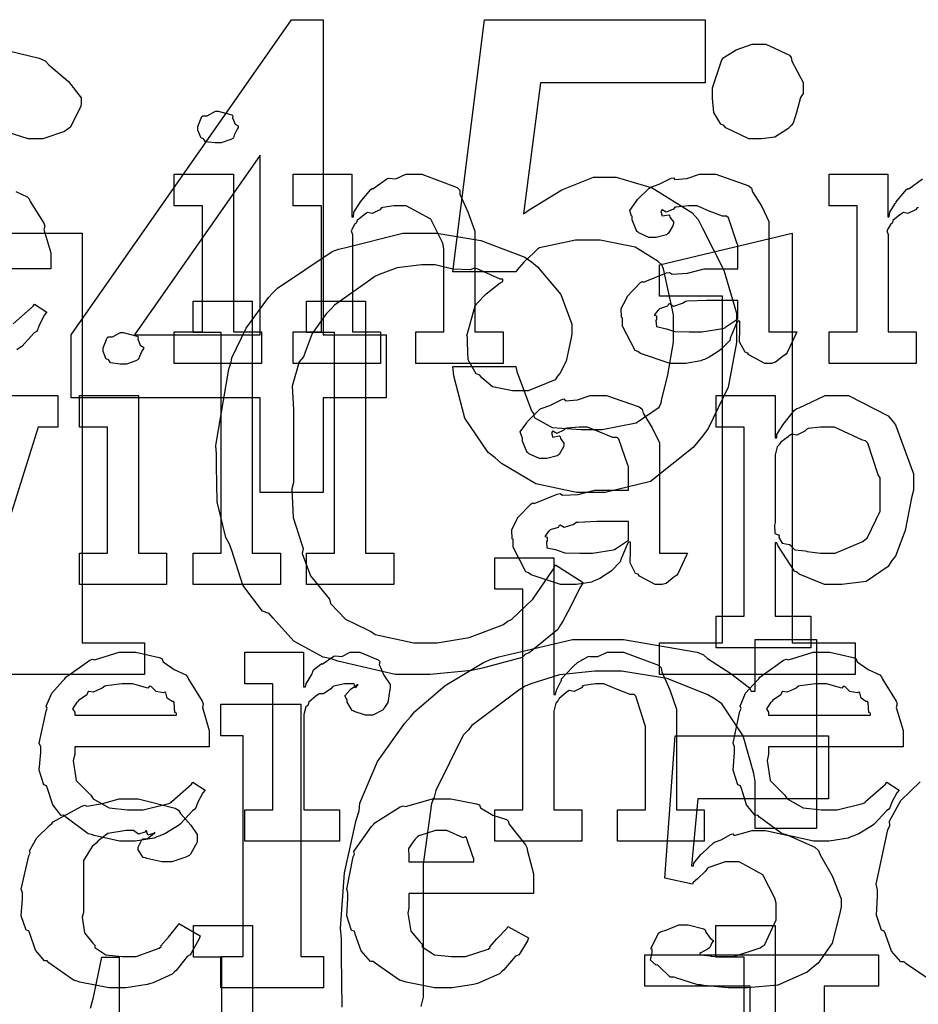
# Model space of a CAD drawing. Extents: x 0 to 8.5, y 0 to 11.
# Tile 260 of 379: x 1.826 to 2.222, y 6.851 to 7.285. Entities that reach past the tile are written whole.
import ezdxf

# ---------------------------------------------------------------- set-up
doc = ezdxf.new("R2010")
doc.units = 0
doc.layers.get('0').update_dxf_attribs({"linetype": 'CONTINUOUS'})

msp = doc.modelspace()

# ---------------------------------------------------------------- linework, layer by layer
at = {"color": 0}
for points in [[(1.93192, 7.07633), (1.93192, 7.118), (1.84858, 7.118), (1.84858, 7.14578), (1.94581, 7.28467), (1.95969, 7.28467), (1.95969, 7.14578), (1.98747, 7.14578), (1.98747, 7.118), (1.95969, 7.118), (1.95969, 7.07633), (1.93192, 7.07633)], [(2.01693, 7.13189), (2.04471, 7.13189), (2.04508, 7.12961), (2.0516, 7.11225), (2.05251, 7.11106), (2.05279, 7.10932), (2.0606, 7.10499), (2.0734, 7.10411), (2.07769, 7.10411), (2.08268, 7.10411), (2.09765, 7.10704), (2.10786, 7.11387), (2.10872, 7.11583), (2.10889, 7.11686), (2.11171, 7.12819), (2.11415, 7.14253), (2.11415, 7.14729), (2.11415, 7.15462), (2.10981, 7.17486), (2.10894, 7.1766), (2.10736, 7.17817), (2.09722, 7.18435), (2.08176, 7.18744), (2.07661, 7.18744), (2.07101, 7.18744), (2.05507, 7.18419), (2.05425, 7.18354), (2.05274, 7.18212), (2.04824, 7.17785), (2.04546, 7.17458), (2.04471, 7.17356), (2.01693, 7.17356), (2.03082, 7.28467), (2.12804, 7.28467), (2.12804, 7.25689), (2.05556, 7.25689), (2.04796, 7.19917), (2.05051, 7.2009), (2.06489, 7.20975), (2.07889, 7.21522), (2.08356, 7.21522), (2.08882, 7.21522), (2.10476, 7.21056), (2.12218, 7.19971), (2.125, 7.19656), (2.1269, 7.19276), (2.13629, 7.17432), (2.14193, 7.15539), (2.14193, 7.14903), (2.14193, 7.14247), (2.13818, 7.12278), (2.12944, 7.10444), (2.12696, 7.10107), (2.12289, 7.09608), (2.10394, 7.08117), (2.0841, 7.07633), (2.07747, 7.07633), (2.07146, 7.07633), (2.05354, 7.08014), (2.03831, 7.08903), (2.0356, 7.09153), (2.03244, 7.09397), (2.02214, 7.10906), (2.01731, 7.12771), (2.01693, 7.13189)], [(2.1511, 7.23221), (2.1474, 7.23221), (2.13715, 7.23708), (2.13633, 7.23807), (2.13504, 7.23856), (2.13189, 7.24382), (2.13135, 7.25011), (2.13135, 7.25217), (2.13135, 7.2539), (2.13129, 7.25467), (2.13547, 7.26704), (2.13633, 7.26801), (2.13672, 7.26833), (2.14182, 7.27143), (2.14876, 7.27387), (2.1511, 7.27387), (2.15483, 7.27387), (2.16521, 7.26899), (2.16607, 7.26801), (2.16629, 7.26639), (2.17128, 7.25706), (2.17128, 7.2539), (2.17128, 7.25217), (2.17019, 7.25032), (2.16835, 7.24376), (2.16694, 7.23904), (2.16607, 7.23807), (2.16456, 7.2366), (2.15875, 7.23296), (2.153, 7.23221), (2.1511, 7.23221)], [(1.91342, 7.23042), (1.912, 7.23042), (1.90782, 7.2309), (1.90701, 7.2321), (1.90668, 7.23236), (1.90593, 7.23253), (1.90451, 7.236), (1.90451, 7.23714), (1.90451, 7.23757), (1.90451, 7.23757), (1.90631, 7.24203), (1.90668, 7.24235), (1.90668, 7.24235), (1.90864, 7.24235), (1.91222, 7.24431), (1.91342, 7.24431), (1.91342, 7.24431), (1.91954, 7.24268), (1.91992, 7.24235), (1.91982, 7.24149), (1.9209, 7.23867), (1.92231, 7.23785), (1.92231, 7.23757), (1.92231, 7.23714), (1.92176, 7.23639), (1.92057, 7.23372), (1.92014, 7.23258), (1.91992, 7.23236), (1.919, 7.23188), (1.91476, 7.23042), (1.91342, 7.23042)], [(1.93192, 7.14578), (1.93192, 7.22499), (1.87657, 7.14578), (1.93192, 7.14578)], [(1.8941, 7.14708), (1.90647, 7.14708), (1.90647, 7.20264), (1.8941, 7.20264), (1.8941, 7.21653), (1.92014, 7.21653), (1.92014, 7.14708), (1.93251, 7.14708), (1.93251, 7.13319), (1.8941, 7.13319), (1.8941, 7.14708)], [(1.94656, 7.14708), (1.95893, 7.14708), (1.95893, 7.20264), (1.94656, 7.20264), (1.94656, 7.21653), (1.97239, 7.21653), (1.97239, 7.19786), (1.97304, 7.19786), (1.97304, 7.19786), (1.97331, 7.19982), (1.97569, 7.20361), (1.97607, 7.20415), (1.97597, 7.20421), (1.98074, 7.20979), (1.98128, 7.21024), (1.98167, 7.21007), (1.98774, 7.21451), (1.98844, 7.21479), (1.98844, 7.21479), (1.99169, 7.21457), (1.9961, 7.21653), (1.99756, 7.21653), (2.00315, 7.21653), (2.01878, 7.21078), (2.01992, 7.20958), (2.02001, 7.20785), (2.02344, 7.19997), (2.02664, 7.1914), (2.02664, 7.18853), (2.02664, 7.14708), (2.03901, 7.14708), (2.03901, 7.13319), (2.0006, 7.13319), (2.0006, 7.14708), (2.01297, 7.14708), (2.01297, 7.18375), (2.01253, 7.18619), (2.00726, 7.19683), (1.99636, 7.20264), (1.99278, 7.20264), (1.99094, 7.20264), (1.986, 7.20193), (1.9854, 7.20176), (1.98465, 7.2009), (1.98133, 7.19922), (1.97933, 7.19965), (1.97889, 7.19937), (1.97781, 7.19863), (1.97472, 7.19612), (1.97444, 7.19532), (1.97433, 7.19504), (1.97358, 7.19439), (1.972, 7.19168), (1.9726, 7.19), (1.9726, 7.1894), (1.9726, 7.14708), (1.98497, 7.14708), (1.98497, 7.13319), (1.94656, 7.13319), (1.94656, 7.14708)], [(2.11735, 7.13319), (2.11262, 7.13319), (2.09961, 7.13753), (2.09847, 7.1384), (2.09722, 7.13889), (2.09174, 7.14963), (2.09174, 7.15315), (2.09119, 7.15343), (2.09115, 7.15733), (2.09338, 7.16183), (2.09369, 7.16249), (2.09358, 7.1626), (2.09967, 7.16878), (2.10042, 7.16922), (2.10092, 7.169), (2.11111, 7.17313), (2.11236, 7.17333), (2.1135, 7.17258), (2.12033, 7.17296), (2.12765, 7.17486), (2.13015, 7.17486), (2.14253, 7.17486), (2.14253, 7.18528), (2.14219, 7.18582), (2.13835, 7.19738), (2.13753, 7.19808), (2.13569, 7.19808), (2.12989, 7.20036), (2.12451, 7.20264), (2.12278, 7.20264), (2.12076, 7.20264), (2.11535, 7.2021), (2.11475, 7.20199), (2.1141, 7.20122), (2.11094, 7.19982), (2.10921, 7.20085), (2.10889, 7.20068), (2.10889, 7.20047), (2.10861, 7.20014), (2.10915, 7.19819), (2.11203, 7.19874), (2.11236, 7.19851), (2.11253, 7.1976), (2.1141, 7.19553), (2.1141, 7.19482), (2.11382, 7.19385), (2.11193, 7.1906), (2.11149, 7.19026), (2.11106, 7.18989), (2.1065, 7.18875), (2.10499, 7.18875), (2.10335, 7.18875), (2.0989, 7.19075), (2.09847, 7.19114), (2.09793, 7.19135), (2.09586, 7.1964), (2.09586, 7.19808), (2.09571, 7.19808), (2.09483, 7.20053), (2.09765, 7.20449), (2.09804, 7.20503), (2.09831, 7.2054), (2.10346, 7.21044), (2.10411, 7.21089), (2.10411, 7.21083), (2.10781, 7.21218), (2.11313, 7.21479), (2.1141, 7.215), (2.11481, 7.21425), (2.12001, 7.21463), (2.12565, 7.21653), (2.12756, 7.21653), (2.13282, 7.21653), (2.14729, 7.21149), (2.1486, 7.21044), (2.14903, 7.20882), (2.15306, 7.20231), (2.15619, 7.19575), (2.15619, 7.19353), (2.15619, 7.14708), (2.16857, 7.14708), (2.16812, 7.14615), (2.16428, 7.13803), (2.16379, 7.13732), (2.1626, 7.1365), (2.15918, 7.13374), (2.15739, 7.13319), (2.15685, 7.13319), (2.15435, 7.13319), (2.1474, 7.13699), (2.14686, 7.13775), (2.14567, 7.13813), (2.14324, 7.14274), (2.14339, 7.14844), (2.14339, 7.15033), (2.14339, 7.15186), (2.14253, 7.15186), (2.14199, 7.15087), (2.1396, 7.14529), (2.13926, 7.14469), (2.13894, 7.14324), (2.13499, 7.13926), (2.1345, 7.13883), (2.13336, 7.13813), (2.12993, 7.1359), (2.12782, 7.13499), (2.12711, 7.13471), (2.12625, 7.13433), (2.11957, 7.13319), (2.11735, 7.13319)], [(2.00076, 6.9961), (1.99143, 6.9961), (1.96615, 7.0019), (1.96343, 7.00304), (1.95969, 7.00369), (1.94683, 7.01074), (1.93772, 7.02089), (1.93587, 7.023), (1.93294, 7.02408), (1.92432, 7.03543), (1.91949, 7.05067), (1.91851, 7.0536), (1.91678, 7.05643), (1.91297, 7.07215), (1.91265, 7.08806), (1.91265, 7.09332), (1.91237, 7.09706), (1.91808, 7.13069), (1.91917, 7.13368), (1.91943, 7.13564), (1.92578, 7.14876), (1.9356, 7.16222), (1.93761, 7.16428), (1.93961, 7.16629), (1.96365, 7.18251), (1.96647, 7.1836), (1.96912, 7.18419), (1.99479, 7.19054), (2.00336, 7.19054), (2.00982, 7.19054), (2.02924, 7.18739), (2.04856, 7.18007), (2.05154, 7.17796), (2.05425, 7.17578), (2.06451, 7.16351), (2.06933, 7.15044), (2.06933, 7.14606), (2.06874, 7.14318), (2.06685, 7.13422), (2.06407, 7.12875), (2.06304, 7.12761), (2.06196, 7.12597), (2.05007, 7.1211), (2.04611, 7.1211), (2.04318, 7.1211), (2.03444, 7.12283), (2.02968, 7.1269), (2.02875, 7.12804), (2.02718, 7.12864), (2.02365, 7.13482), (2.02333, 7.14231), (2.02333, 7.14475), (2.02311, 7.1454), (2.02675, 7.15853), (2.02746, 7.1595), (2.02756, 7.15967), (2.03153, 7.16379), (2.03771, 7.16872), (2.03896, 7.16928), (2.03896, 7.17036), (2.03776, 7.17031), (2.02767, 7.17492), (2.02636, 7.17513), (2.02462, 7.17437), (2.01687, 7.17475), (2.00917, 7.17665), (2.00663, 7.17665), (2.00304, 7.17665), (1.99235, 7.17535), (1.98438, 7.17231), (1.98253, 7.17144), (1.98036, 7.16992), (1.96474, 7.15886), (1.96343, 7.15733), (1.9611, 7.15511), (1.95486, 7.14643), (1.95182, 7.13813), (1.95107, 7.13607), (1.94917, 7.13396), (1.94607, 7.12321), (1.94672, 7.11285), (1.94672, 7.10938), (1.94672, 7.08074), (1.9459, 7.07796), (1.94656, 7.06526), (1.95014, 7.05382), (1.95085, 7.05165), (1.95042, 7.04949), (1.9541, 7.03956), (1.96126, 7.03087), (1.96257, 7.02929), (1.96289, 7.02735), (1.96963, 7.02051), (1.97922, 7.01585), (1.98101, 7.01497), (1.98258, 7.01372), (1.99963, 7.00999), (2.00532, 7.00999), (2.00999, 7.00999), (2.02408, 7.01237), (2.03896, 7.01796), (2.04112, 7.01953), (2.04275, 7.02035), (2.05214, 7.02935), (2.06087, 7.04194), (2.06218, 7.04449), (2.07433, 7.03668), (2.07275, 7.03401), (2.06858, 7.02556), (2.06543, 7.01953), (2.06435, 7.01801), (2.0631, 7.0159), (2.05046, 7.00569), (2.04893, 7.00499), (2.04742, 7.00364), (2.02989, 6.99892), (2.02789, 6.99849), (2.02522, 6.99789), (2.00683, 6.9961), (2.00076, 6.9961)], [(2.10792, 7.00999), (2.13569, 7.00999), (2.13569, 7.16276), (2.10792, 7.16276), (2.10792, 7.17665), (2.1665, 7.19054), (2.1665, 7.00999), (2.19428, 7.00999), (2.19428, 6.9961), (2.10792, 6.9961), (2.10792, 7.00999)], [(1.90246, 7.04958), (1.91482, 7.04958), (1.91482, 7.14681), (1.90246, 7.14681), (1.90246, 7.16069), (1.9285, 7.16069), (1.9285, 7.04958), (1.94086, 7.04958), (1.94086, 7.03569), (1.90246, 7.03569), (1.90246, 7.04958)], [(1.95242, 7.04958), (1.96479, 7.04958), (1.96479, 7.14681), (1.95242, 7.14681), (1.95242, 7.16069), (1.97846, 7.16069), (1.97846, 7.04958), (1.99083, 7.04958), (1.99083, 7.03569), (1.95242, 7.03569), (1.95242, 7.04958)], [(2.12321, 7.14708), (2.12663, 7.14708), (2.1359, 7.14854), (2.13687, 7.14882), (2.13683, 7.14899), (2.14253, 7.15278), (2.14253, 7.15403), (2.14253, 7.16097), (2.13167, 7.16097), (2.12864, 7.16097), (2.12033, 7.16064), (2.11951, 7.16054), (2.11843, 7.15967), (2.11415, 7.15831), (2.11236, 7.1594), (2.11193, 7.15924), (2.11154, 7.15842), (2.10801, 7.15728), (2.10781, 7.15707), (2.10721, 7.15647), (2.10562, 7.1544), (2.10672, 7.15414), (2.10672, 7.15403), (2.10672, 7.1525), (2.10633, 7.15207), (2.10661, 7.14947), (2.11029, 7.14865), (2.11106, 7.14839), (2.11106, 7.14839), (2.11453, 7.14725), (2.12104, 7.14708), (2.12321, 7.14708)], [(1.87164, 7.13292), (1.87022, 7.13292), (1.86604, 7.1334), (1.86524, 7.1346), (1.8649, 7.13488), (1.86415, 7.13504), (1.86274, 7.13851), (1.86274, 7.13965), (1.86274, 7.14008), (1.86274, 7.14008), (1.86453, 7.14453), (1.8649, 7.14486), (1.8649, 7.14486), (1.86686, 7.14486), (1.87044, 7.14681), (1.87164, 7.14681), (1.87164, 7.14681), (1.87776, 7.14518), (1.87815, 7.14486), (1.87804, 7.14399), (1.87912, 7.14117), (1.88053, 7.14035), (1.88053, 7.14008), (1.88053, 7.13965), (1.87999, 7.13889), (1.87879, 7.13624), (1.87836, 7.1351), (1.87815, 7.13488), (1.87722, 7.13439), (1.87299, 7.13292), (1.87164, 7.13292)], [(1.85232, 7.04958), (1.86469, 7.04958), (1.86469, 7.10514), (1.85232, 7.10514), (1.85232, 7.11903), (1.87836, 7.11903), (1.87836, 7.04958), (1.89074, 7.04958), (1.89074, 7.03569), (1.85232, 7.03569), (1.85232, 7.04958)], [(2.06913, 7.03569), (2.0644, 7.03569), (2.05138, 7.04004), (2.05024, 7.0409), (2.04899, 7.04139), (2.04351, 7.05214), (2.04351, 7.05567), (2.04297, 7.05593), (2.04292, 7.05985), (2.04514, 7.06435), (2.04546, 7.065), (2.04536, 7.06511), (2.05143, 7.07129), (2.05219, 7.07172), (2.05268, 7.0715), (2.06287, 7.07563), (2.06413, 7.07585), (2.06526, 7.07508), (2.0721, 7.07547), (2.07943, 7.07736), (2.08192, 7.07736), (2.09429, 7.07736), (2.09429, 7.08778), (2.09397, 7.08832), (2.09011, 7.09988), (2.08931, 7.10058), (2.08746, 7.10058), (2.08165, 7.10286), (2.07628, 7.10514), (2.07454, 7.10514), (2.07254, 7.10514), (2.06711, 7.1046), (2.06651, 7.10449), (2.06586, 7.10374), (2.06272, 7.10232), (2.06099, 7.10335), (2.06065, 7.10319), (2.06065, 7.10297), (2.06039, 7.10265), (2.06093, 7.10069), (2.06381, 7.10124), (2.06413, 7.10101), (2.06429, 7.1001), (2.06586, 7.09804), (2.06586, 7.09733), (2.0656, 7.09636), (2.06369, 7.0931), (2.06326, 7.09278), (2.06282, 7.09239), (2.05826, 7.09125), (2.05675, 7.09125), (2.05512, 7.09125), (2.05067, 7.09326), (2.05024, 7.09364), (2.04969, 7.09386), (2.04764, 7.0989), (2.04764, 7.10058), (2.04747, 7.10058), (2.0466, 7.10303), (2.04943, 7.10699), (2.04981, 7.10753), (2.05007, 7.10792), (2.05524, 7.11296), (2.05587, 7.11339), (2.05587, 7.11333), (2.05957, 7.11469), (2.06489, 7.11729), (2.06586, 7.11751), (2.06657, 7.11675), (2.07178, 7.11714), (2.07742, 7.11903), (2.07932, 7.11903), (2.08458, 7.11903), (2.09907, 7.11399), (2.10038, 7.11296), (2.10081, 7.11133), (2.10482, 7.10482), (2.10796, 7.09825), (2.10796, 7.09603), (2.10796, 7.04958), (2.12033, 7.04958), (2.1199, 7.04867), (2.11604, 7.04053), (2.11556, 7.03982), (2.11436, 7.03901), (2.11094, 7.03624), (2.10915, 7.03569), (2.10861, 7.03569), (2.10613, 7.03569), (2.09918, 7.0395), (2.09864, 7.04025), (2.09744, 7.04064), (2.095, 7.04525), (2.09517, 7.05094), (2.09517, 7.05285), (2.09517, 7.05436), (2.09429, 7.05436), (2.09375, 7.05339), (2.09136, 7.04779), (2.09104, 7.04719), (2.09071, 7.04574), (2.08675, 7.04178), (2.08626, 7.04135), (2.08512, 7.04064), (2.08171, 7.03842), (2.07958, 7.03749), (2.07889, 7.03722), (2.07801, 7.03683), (2.07135, 7.03569), (2.06913, 7.03569)], [(2.13297, 7.02181), (2.14535, 7.02181), (2.14535, 7.10514), (2.13297, 7.10514), (2.13297, 7.11903), (2.15901, 7.11903), (2.15901, 7.10037), (2.15967, 7.10037), (2.15967, 7.10189), (2.16254, 7.10628), (2.16754, 7.11253), (2.16857, 7.11339), (2.16949, 7.11367), (2.18099, 7.11903), (2.18485, 7.11903), (2.19125, 7.11903), (2.20882, 7.11003), (2.21044, 7.10818), (2.21197, 7.10618), (2.22, 7.08458), (2.22, 7.07736), (2.21912, 7.074), (2.21625, 7.05951), (2.21203, 7.04818), (2.21044, 7.04633), (2.20876, 7.04368), (2.19911, 7.03706), (2.18838, 7.03569), (2.18485, 7.03569), (2.18078, 7.03569), (2.1696, 7.04025), (2.16857, 7.04113), (2.16749, 7.04161), (2.1601, 7.0529), (2.15967, 7.05414), (2.15901, 7.05414), (2.15901, 7.02181), (2.17464, 7.02181), (2.17464, 7.00792), (2.13297, 7.00792), (2.13297, 7.02181)], [(2.18093, 7.04958), (2.18539, 7.04958), (2.19764, 7.05469), (2.19874, 7.05567), (2.19954, 7.05621), (2.20524, 7.06803), (2.20524, 7.07194), (2.20524, 7.08279), (2.20443, 7.08404), (2.19982, 7.0981), (2.19874, 7.09907), (2.19743, 7.09944), (2.18506, 7.10514), (2.18093, 7.10514), (2.17893, 7.10514), (2.17356, 7.10444), (2.1729, 7.10428), (2.1721, 7.10335), (2.16851, 7.10157), (2.16624, 7.10194), (2.16575, 7.10167), (2.16465, 7.10086), (2.16146, 7.09842), (2.16092, 7.0976), (2.16075, 7.09733), (2.15989, 7.09646), (2.15901, 7.09289), (2.15901, 7.09169), (2.15901, 7.06304), (2.15869, 7.06196), (2.15881, 7.05826), (2.16049, 7.05761), (2.16075, 7.05718), (2.1606, 7.05653), (2.16211, 7.05404), (2.16521, 7.05339), (2.16575, 7.05306), (2.16569, 7.053), (2.16769, 7.05111), (2.17225, 7.05062), (2.1729, 7.05046), (2.17312, 7.05024), (2.17899, 7.04958), (2.18093, 7.04958)], [(2.07497, 7.04958), (2.0784, 7.04958), (2.08768, 7.05106), (2.08865, 7.05132), (2.0886, 7.05149), (2.09429, 7.05528), (2.09429, 7.05653), (2.09429, 7.06347), (2.08344, 7.06347), (2.0804, 7.06347), (2.0721, 7.06315), (2.07129, 7.06304), (2.07021, 7.06218), (2.06592, 7.06082), (2.06413, 7.0619), (2.06369, 7.06174), (2.06332, 7.06093), (2.05979, 7.05979), (2.05957, 7.05957), (2.05897, 7.05897), (2.0574, 7.05692), (2.05849, 7.05664), (2.05849, 7.05653), (2.05849, 7.05501), (2.05811, 7.05458), (2.05838, 7.05197), (2.06207, 7.05117), (2.06282, 7.05089), (2.06282, 7.05089), (2.06629, 7.04975), (2.07281, 7.04958), (2.07497, 7.04958)], [(2.03537, 6.93647), (2.04775, 6.93647), (2.04775, 7.03369), (2.03537, 7.03369), (2.03537, 7.04758), (2.06142, 7.04758), (2.06142, 6.98725), (2.06207, 6.98725), (2.06207, 6.98725), (2.06256, 6.98921), (2.06456, 6.993), (2.06489, 6.99354), (2.06461, 6.99403), (2.06956, 6.9994), (2.0701, 6.99983), (2.0701, 6.99983), (2.07178, 7.00136), (2.07656, 7.00396), (2.07726, 7.00418), (2.07731, 7.00396), (2.08083, 7.00396), (2.08512, 7.00592), (2.08658, 7.00592), (2.09212, 7.00592), (2.10758, 7.00017), (2.10872, 6.99897), (2.109, 6.99724), (2.11253, 6.98936), (2.11546, 6.98079), (2.11546, 6.97792), (2.11546, 6.93647), (2.12761, 6.93647), (2.12761, 6.92258), (2.08942, 6.92258), (2.08942, 6.93647), (2.10178, 6.93647), (2.10178, 6.97314), (2.10151, 6.97401), (2.0976, 6.98649), (2.09679, 6.98725), (2.095, 6.98731), (2.08908, 6.98969), (2.08344, 6.99203), (2.0816, 6.99203), (2.07975, 6.99203), (2.07482, 6.99132), (2.07422, 6.99115), (2.07357, 6.99029), (2.07042, 6.98861), (2.06819, 6.98904), (2.06771, 6.98876), (2.06674, 6.98796), (2.06381, 6.98551), (2.06332, 6.98469), (2.06315, 6.98443), (2.06233, 6.98351), (2.06142, 6.97999), (2.06142, 6.97879), (2.06142, 6.93647), (2.07379, 6.93647), (2.07379, 6.92258), (2.03537, 6.92258), (2.03537, 6.93647)], [(1.87408, 6.92258), (1.86996, 6.92258), (1.85878, 6.92513), (1.85758, 6.92562), (1.85618, 6.92589), (1.84625, 6.93321), (1.84543, 6.93408), (1.84424, 6.93403), (1.8405, 6.93864), (1.83826, 6.94586), (1.83783, 6.9471), (1.83658, 6.94749), (1.83458, 6.954), (1.83524, 6.96169), (1.83524, 6.96425), (1.83458, 6.96582), (1.83757, 6.97993), (1.83806, 6.98118), (1.83763, 6.98221), (1.84006, 6.98785), (1.845, 6.99333), (1.84586, 6.99419), (1.84636, 6.99496), (1.85682, 7.00239), (1.85801, 7.00288), (1.859, 7.0025), (1.86979, 7.00592), (1.87343, 7.00592), (1.87722, 7.00592), (1.88747, 7.00358), (1.88861, 7.0031), (1.88926, 7.00174), (1.8941, 6.99832), (1.89914, 6.99593), (1.8999, 6.99507), (1.90039, 6.99397), (1.90642, 6.98432), (1.90685, 6.98313), (1.90647, 6.98156), (1.90944, 6.97136), (1.90944, 6.96793), (1.90944, 6.96425), (1.85021, 6.96425), (1.85021, 6.96078), (1.8495, 6.95817), (1.85086, 6.94938), (1.85618, 6.94407), (1.85736, 6.94299), (1.8584, 6.94135), (1.8654, 6.93728), (1.87354, 6.93647), (1.87625, 6.93647), (1.88037, 6.93647), (1.89171, 6.93918), (1.89274, 6.93972), (1.89296, 6.94006), (1.90169, 6.94775), (1.90229, 6.94862), (1.90771, 6.94515), (1.90674, 6.94396), (1.90446, 6.93978), (1.9036, 6.93733), (1.90315, 6.93668), (1.90218, 6.93599), (1.89671, 6.93007), (1.896, 6.92953), (1.89447, 6.9286), (1.88992, 6.92589), (1.88732, 6.92486), (1.88644, 6.92453), (1.88525, 6.92404), (1.87685, 6.92258), (1.87408, 6.92258)], [(1.92524, 6.93647), (1.93761, 6.93647), (1.93761, 6.99203), (1.92524, 6.99203), (1.92524, 7.00592), (1.95107, 7.00592), (1.95107, 6.99072), (1.95193, 6.99072), (1.95193, 6.99072), (1.95226, 6.99192), (1.95443, 6.99571), (1.95475, 6.99615), (1.95475, 6.99615), (1.95546, 6.99815), (1.95865, 7.0006), (1.9591, 7.00092), (1.95936, 7.00065), (1.96442, 7.00418), (1.96496, 7.00439), (1.96496, 7.00429), (1.96789, 7.00401), (1.97168, 7.00592), (1.97299, 7.00592), (1.97592, 7.00592), (1.98394, 7.0025), (1.98469, 7.00179), (1.98443, 7.00043), (1.98654, 6.99576), (1.98926, 6.99169), (1.98926, 6.99029), (1.98904, 6.98867), (1.98822, 6.98372), (1.98708, 6.98193), (1.98665, 6.98139), (1.98622, 6.98058), (1.98167, 6.97814), (1.98014, 6.97814), (1.97835, 6.97814), (1.97342, 6.97976), (1.97299, 6.98008), (1.9725, 6.98025), (1.97038, 6.98389), (1.97038, 6.98508), (1.97011, 6.98508), (1.96924, 6.98671), (1.97146, 6.98921), (1.97168, 6.98942), (1.97163, 6.98942), (1.97157, 6.98942), (1.97461, 6.99154), (1.97493, 6.9916), (1.97493, 6.99181), (1.97483, 6.99143), (1.97385, 6.99029), (1.97336, 6.99203), (1.97319, 6.99203), (1.9726, 6.99203), (1.97125, 6.99203), (1.97081, 6.99203), (1.96907, 6.99203), (1.96442, 6.99094), (1.96386, 6.99072), (1.96311, 6.98981), (1.95985, 6.98763), (1.95796, 6.98757), (1.95757, 6.98725), (1.95649, 6.98649), (1.9534, 6.98394), (1.95318, 6.98281), (1.95301, 6.98247), (1.9521, 6.98178), (1.95128, 6.9784), (1.95128, 6.97726), (1.95128, 6.93647), (1.9669, 6.93647), (1.9669, 6.92258), (1.92524, 6.92258), (1.92524, 6.93647)], [(2.17996, 6.92258), (2.17583, 6.92258), (2.16465, 6.92513), (2.16347, 6.92562), (2.16206, 6.92589), (2.15213, 6.93321), (2.15132, 6.93408), (2.15013, 6.93403), (2.14638, 6.93864), (2.14415, 6.94586), (2.14372, 6.9471), (2.14247, 6.94749), (2.14046, 6.954), (2.14111, 6.96169), (2.14111, 6.96425), (2.14046, 6.96582), (2.14344, 6.97993), (2.14393, 6.98118), (2.1435, 6.98221), (2.14594, 6.98785), (2.15088, 6.99333), (2.15175, 6.99419), (2.15224, 6.99496), (2.16271, 7.00239), (2.1639, 7.00288), (2.16488, 7.0025), (2.17567, 7.00592), (2.17931, 7.00592), (2.18311, 7.00592), (2.19336, 7.00358), (2.1945, 7.0031), (2.19515, 7.00174), (2.19997, 6.99832), (2.20503, 6.99593), (2.20578, 6.99507), (2.20628, 6.99397), (2.21229, 6.98432), (2.21272, 6.98313), (2.21235, 6.98156), (2.21533, 6.97136), (2.21533, 6.96793), (2.21533, 6.96425), (2.15608, 6.96425), (2.15608, 6.96078), (2.15539, 6.95817), (2.15674, 6.94938), (2.16206, 6.94407), (2.16325, 6.94299), (2.16428, 6.94135), (2.17128, 6.93728), (2.17942, 6.93647), (2.18213, 6.93647), (2.18625, 6.93647), (2.1976, 6.93918), (2.19862, 6.93972), (2.19883, 6.94006), (2.20757, 6.94775), (2.20817, 6.94862), (2.2136, 6.94515), (2.21263, 6.94396), (2.21035, 6.93978), (2.20947, 6.93733), (2.20904, 6.93668), (2.20806, 6.93599), (2.20258, 6.93007), (2.20188, 6.92953), (2.20036, 6.9286), (2.19581, 6.92589), (2.19319, 6.92486), (2.19233, 6.92453), (2.19114, 6.92404), (2.18272, 6.92258), (2.17996, 6.92258)], [(1.85021, 6.97814), (1.89513, 6.97814), (1.89513, 6.979), (1.89438, 6.97928), (1.89404, 6.98383), (1.89382, 6.98421), (1.89312, 6.98415), (1.89094, 6.98568), (1.89035, 6.98807), (1.88992, 6.98833), (1.88921, 6.98796), (1.88607, 6.98861), (1.88385, 6.99083), (1.88319, 6.99094), (1.88249, 6.99007), (1.87565, 6.99203), (1.87343, 6.99203), (1.87093, 6.99203), (1.86415, 6.99115), (1.86344, 6.99094), (1.86236, 6.99007), (1.8584, 6.98828), (1.8565, 6.98861), (1.85607, 6.98833), (1.85553, 6.98719), (1.85194, 6.98465), (1.85172, 6.98421), (1.85097, 6.98361), (1.84928, 6.98096), (1.85021, 6.97949), (1.85021, 6.979), (1.85021, 6.97814)], [(2.15608, 6.97814), (2.20101, 6.97814), (2.20101, 6.979), (2.20025, 6.97928), (2.19993, 6.98383), (2.19971, 6.98421), (2.199, 6.98415), (2.19683, 6.98568), (2.19624, 6.98807), (2.19581, 6.98833), (2.1951, 6.98796), (2.19194, 6.98861), (2.18972, 6.99083), (2.18907, 6.99094), (2.18838, 6.99007), (2.18153, 6.99203), (2.17931, 6.99203), (2.17681, 6.99203), (2.17003, 6.99115), (2.16932, 6.99094), (2.16824, 6.99007), (2.16428, 6.98828), (2.16237, 6.98861), (2.16194, 6.98833), (2.1614, 6.98719), (2.15782, 6.98465), (2.15761, 6.98421), (2.15685, 6.98361), (2.15517, 6.98096), (2.15608, 6.97949), (2.15608, 6.979), (2.15608, 6.97814)], [(1.91456, 6.87185), (1.92453, 6.87185), (1.92453, 6.96907), (1.91456, 6.96907), (1.91456, 6.98296), (1.94993, 6.98296), (1.94993, 6.87185), (1.9599, 6.87185), (1.9599, 6.85796), (1.91456, 6.85796), (1.91456, 6.87185)], [(2.14225, 6.85796), (2.13824, 6.85796), (2.12733, 6.85906), (2.12619, 6.85926), (2.12494, 6.85938), (2.11524, 6.86242), (2.11447, 6.86274), (2.11262, 6.86274), (2.10753, 6.86768), (2.1071, 6.86817), (2.1065, 6.86806), (2.10406, 6.87022), (2.10471, 6.87375), (2.10471, 6.87489), (2.10422, 6.87532), (2.10775, 6.88226), (2.1084, 6.88271), (2.1084, 6.88271), (2.11128, 6.88363), (2.11643, 6.88574), (2.11817, 6.88574), (2.12067, 6.88574), (2.12756, 6.88396), (2.12815, 6.88357), (2.12836, 6.8826), (2.13037, 6.87989), (2.13163, 6.8789), (2.13163, 6.87858), (2.13112, 6.87788), (2.13015, 6.87582), (2.12989, 6.87554), (2.12918, 6.87506), (2.12614, 6.87337), (2.12576, 6.87315), (2.12576, 6.87272), (2.12603, 6.87261), (2.13026, 6.87213), (2.13075, 6.87207), (2.13075, 6.87201), (2.13514, 6.87185), (2.13661, 6.87185), (2.14079, 6.87185), (2.15229, 6.87565), (2.15332, 6.87642), (2.15429, 6.87685), (2.1594, 6.88792), (2.1594, 6.8916), (2.1594, 6.89529), (2.15886, 6.89757), (2.1536, 6.90776), (2.14312, 6.91351), (2.13965, 6.91351), (2.13699, 6.91351), (2.12978, 6.91103), (2.12901, 6.91049), (2.12804, 6.90929), (2.12468, 6.90603), (2.12283, 6.9044), (2.1225, 6.90375), (2.11035, 6.90636), (2.1149, 6.96907), (2.1824, 6.96907), (2.1824, 6.94129), (2.12489, 6.94129), (2.12207, 6.91178), (2.12294, 6.91178), (2.12294, 6.91178), (2.1231, 6.91292), (2.12625, 6.91678), (2.12663, 6.91721), (2.1269, 6.91737), (2.13172, 6.92188), (2.13226, 6.92219), (2.13226, 6.92219), (2.1351, 6.92324), (2.13954, 6.92567), (2.14031, 6.92589), (2.14094, 6.92513), (2.14876, 6.9274), (2.15136, 6.9274), (2.15474, 6.9274), (2.16482, 6.92518), (2.17638, 6.92003), (2.17806, 6.91851), (2.17876, 6.91667), (2.18408, 6.90739), (2.18804, 6.89719), (2.18804, 6.89378), (2.18739, 6.89031), (2.18403, 6.87771), (2.1779, 6.86893), (2.17589, 6.86729), (2.17307, 6.86496), (2.16021, 6.85915), (2.14671, 6.85796), (2.14225, 6.85796)], [(1.8699, 6.85796), (1.86524, 6.85796), (1.85254, 6.86051), (1.85124, 6.861), (1.84972, 6.86133), (1.83886, 6.86897), (1.838, 6.8699), (1.83686, 6.86985), (1.83296, 6.87457), (1.8304, 6.88189), (1.82997, 6.88314), (1.82878, 6.88346), (1.82667, 6.88971), (1.82715, 6.89735), (1.82715, 6.89985), (1.82661, 6.90153), (1.83003, 6.91618), (1.83062, 6.91743), (1.83035, 6.9184), (1.8335, 6.9241), (1.83914, 6.92958), (1.84017, 6.93044), (1.84076, 6.9311), (1.85331, 6.93804), (1.85471, 6.93847), (1.85558, 6.93804), (1.86242, 6.93924), (1.86979, 6.94129), (1.87229, 6.94129), (1.87819, 6.94129), (1.89453, 6.93718), (1.89594, 6.93631), (1.89681, 6.93479), (1.90136, 6.92974), (1.90419, 6.92557), (1.90419, 6.92415), (1.90419, 6.92219), (1.90126, 6.91689), (1.90072, 6.91635), (1.89925, 6.91564), (1.89301, 6.91351), (1.89094, 6.91351), (1.88857, 6.91351), (1.88194, 6.91499), (1.8814, 6.91525), (1.88043, 6.91542), (1.87815, 6.91889), (1.87815, 6.92003), (1.87815, 6.92003), (1.87993, 6.9235), (1.88032, 6.92372), (1.88032, 6.92372), (1.88226, 6.92383), (1.88504, 6.926), (1.88553, 6.92611), (1.88553, 6.92654), (1.88499, 6.92606), (1.88249, 6.92529), (1.88183, 6.92719), (1.88163, 6.92719), (1.88112, 6.9266), (1.87831, 6.92567), (1.87619, 6.9274), (1.87554, 6.9274), (1.87283, 6.9274), (1.86481, 6.926), (1.86062, 6.92275), (1.85969, 6.92176), (1.85792, 6.92031), (1.85406, 6.91411), (1.85406, 6.90815), (1.85406, 6.90614), (1.85406, 6.89117), (1.85357, 6.88917), (1.8546, 6.88226), (1.85818, 6.87771), (1.85906, 6.87685), (1.85906, 6.87576), (1.86393, 6.8725), (1.87115, 6.87185), (1.87358, 6.87185), (1.87728, 6.87185), (1.88743, 6.87549), (1.88835, 6.87619), (1.88824, 6.87657), (1.8915, 6.88037), (1.89572, 6.88542), (1.89615, 6.88639), (1.90549, 6.88097), (1.90511, 6.87956), (1.90158, 6.87326), (1.90115, 6.8725), (1.89979, 6.87181), (1.89492, 6.86567), (1.89421, 6.86513), (1.89312, 6.86399), (1.88476, 6.86025), (1.88379, 6.85992), (1.88217, 6.85943), (1.87294, 6.85796), (1.8699, 6.85796)], [(2.0134, 6.85796), (2.00879, 6.85796), (1.99625, 6.86051), (1.99496, 6.861), (1.99337, 6.86133), (1.98258, 6.86882), (1.98172, 6.86968), (1.98053, 6.86968), (1.97646, 6.87435), (1.9739, 6.88167), (1.97347, 6.88292), (1.97222, 6.88331), (1.97017, 6.88971), (1.97065, 6.89735), (1.97065, 6.89985), (1.97011, 6.90142), (1.97299, 6.91575), (1.97347, 6.91699), (1.97319, 6.91803), (1.98101, 6.92914), (1.98193, 6.93001), (1.98253, 6.93072), (1.99365, 6.93782), (1.99496, 6.93826), (1.99599, 6.93788), (2.00786, 6.94129), (2.01187, 6.94129), (2.01606, 6.94129), (2.02735, 6.93913), (2.0286, 6.93869), (2.02914, 6.93733), (2.0345, 6.93414), (2.04053, 6.93213), (2.04139, 6.93132), (2.04161, 6.93024), (2.04893, 6.92101), (2.04943, 6.91982), (2.04975, 6.91818), (2.05246, 6.90821), (2.05246, 6.90483), (2.05246, 6.89963), (1.99756, 6.89963), (1.99756, 6.89333), (1.99707, 6.89094), (1.99832, 6.88303), (2.00244, 6.87819), (2.00342, 6.87728), (2.00342, 6.87608), (2.00874, 6.87256), (2.01628, 6.87185), (2.01882, 6.87185), (2.02246, 6.87185), (2.03244, 6.87511), (2.03336, 6.87576), (2.03315, 6.87608), (2.03629, 6.87956), (2.04075, 6.88422), (2.04118, 6.8851), (2.05029, 6.8801), (2.04981, 6.87879), (2.04639, 6.87315), (2.04596, 6.8725), (2.04443, 6.87181), (2.03933, 6.86589), (2.03857, 6.86535), (2.03743, 6.86421), (2.02881, 6.86029), (2.02772, 6.85992), (2.02599, 6.85943), (2.01654, 6.85796), (2.0134, 6.85796)], [(1.99756, 6.91351), (2.02621, 6.91351), (2.02621, 6.91482), (2.02567, 6.9159), (2.02294, 6.92415), (2.02229, 6.92458), (2.02149, 6.92415), (2.01426, 6.9274), (2.01187, 6.9274), (2.00922, 6.9274), (2.0019, 6.92507), (2.00125, 6.92458), (2.00011, 6.92344), (1.99729, 6.91938), (1.99756, 6.91596), (1.99756, 6.91482), (1.99756, 6.91351)]]:
    msp.add_lwpolyline(points, close=True, dxfattribs=at)
for points in [[(1.81674, 7.27203), (1.83458, 7.26774), (1.83718, 7.2665), (1.83882, 7.26476), (1.84754, 7.25743), (1.85303, 7.25028), (1.85303, 7.24783), (1.85297, 7.24653), (1.84831, 7.23731), (1.84739, 7.23654), (1.84571, 7.23546), (1.83621, 7.23221), (1.83306, 7.23221), (1.82969, 7.23221), (1.82042, 7.23514)], [(2.22217, 7.20193), (2.22157, 7.20176), (2.22081, 7.2009), (2.2175, 7.19922), (2.2155, 7.19965), (2.21506, 7.19937), (2.21397, 7.19863), (2.21089, 7.19612), (2.21061, 7.19532), (2.2105, 7.19504), (2.20975, 7.19439), (2.20817, 7.19168), (2.20876, 7.19), (2.20876, 7.1894), (2.20876, 7.14708), (2.22114, 7.14708), (2.22114, 7.13319), (2.18272, 7.13319), (2.18272, 7.14708), (2.18272, 7.14708), (2.1951, 7.14708), (2.1951, 7.20264), (2.18272, 7.20264), (2.18272, 7.21653), (2.20856, 7.21653), (2.20856, 7.19786), (2.20921, 7.19786), (2.20921, 7.19786), (2.20947, 7.19982), (2.21186, 7.20361), (2.21224, 7.20415), (2.21212, 7.20421), (2.2169, 7.20979), (2.21744, 7.21024), (2.21783, 7.21007), (2.2239, 7.21451)], [(1.82428, 7.20893), (1.82932, 7.20654), (1.83008, 7.20568), (1.83057, 7.20458), (1.83658, 7.19493), (1.83703, 7.19374), (1.83664, 7.19217), (1.83963, 7.18197), (1.83963, 7.17854), (1.83963, 7.17486), (1.78039, 7.17486)], [(1.79443, 7.19054), (1.85346, 7.19054), (1.85346, 7.00999), (1.88103, 7.00999), (1.88103, 6.9961), (1.79486, 6.9961)], [(1.82314, 7.15067), (1.83188, 7.15836), (1.83247, 7.15924), (1.83789, 7.15576), (1.83692, 7.15457), (1.83464, 7.15039), (1.83376, 7.14794), (1.83333, 7.14729), (1.83236, 7.1466), (1.82688, 7.14068), (1.82617, 7.14014), (1.82465, 7.13921)], [(1.81396, 7.11903), (1.84283, 7.11903), (1.84283, 7.10514), (1.83415, 7.10514), (1.81222, 7.03569)], [(1.96815, 6.84956), (1.96783, 6.87207), (1.96783, 6.87956), (1.96739, 6.88433), (1.96912, 6.90875), (1.97433, 6.93192), (1.97564, 6.93599), (1.97592, 6.93946), (1.98367, 6.95774), (1.99576, 6.97467), (1.99821, 6.97743), (2.00006, 6.97965), (2.01357, 6.99132), (2.03033, 7.00142), (2.03381, 7.00282), (2.03717, 7.00385), (2.06961, 7.0115), (2.08046, 7.0115), (2.09218, 7.0115), (2.12457, 7.00592), (2.12733, 7.00478), (2.12912, 7.0031), (2.13938, 6.99653), (2.14762, 6.99029), (2.14839, 6.98872), (2.15013, 6.98872), (2.15013, 7.0115), (2.17725, 7.0115), (2.17725, 6.92817), (2.15013, 6.92817), (2.15013, 6.949), (2.14958, 6.95242), (2.14492, 6.96913), (2.13547, 6.98318), (2.13254, 6.98525), (2.12935, 6.98719), (2.11139, 6.99436), (2.09125, 6.99761), (2.08458, 6.99761), (2.07943, 6.99761), (2.06396, 6.99593), (2.05126, 6.99203), (2.04878, 6.99089), (2.04601, 6.98921), (2.02522, 6.97368), (2.0236, 6.97157), (2.02149, 6.9694), (2.00944, 6.94493), (2.00863, 6.94206), (2.00749, 6.93924), (2.00385, 6.91254), (2.00385, 6.90365), (2.00385, 6.85394), (2.00276, 6.84972)], [(2.22754, 6.86128), (2.21669, 6.8686), (2.21576, 6.86947), (2.21442, 6.86947), (2.21018, 6.87424), (2.20757, 6.88162), (2.20708, 6.88292), (2.20578, 6.88336), (2.20356, 6.89008), (2.20404, 6.89839), (2.20404, 6.90115), (2.20344, 6.90375), (2.20856, 6.92757), (2.20947, 6.92958), (2.20936, 6.93143), (2.21436, 6.94054), (2.22282, 6.94879)], [(1.91499, 6.77436), (1.91499, 6.87158), (1.90261, 6.87158), (1.90261, 6.88547), (1.92865, 6.88547), (1.92865, 6.82514)], [(2.14524, 6.76047), (2.14524, 6.87158), (2.13286, 6.87158), (2.13286, 6.88547), (2.1589, 6.88547), (2.1589, 6.82514)], [(1.85721, 6.84901), (1.85818, 6.85275), (1.85829, 6.85314), (1.86219, 6.87158), (1.86979, 6.87158), (1.86979, 6.84381)], [(2.14794, 6.82161), (2.14794, 6.85872), (2.10151, 6.85872), (2.10151, 6.87261), (2.20458, 6.87261), (2.20458, 6.85872), (2.1805, 6.85872), (2.1805, 6.74761)]]:
    msp.add_lwpolyline(points, dxfattribs=at)

doc.saveas('drawing.dxf')
